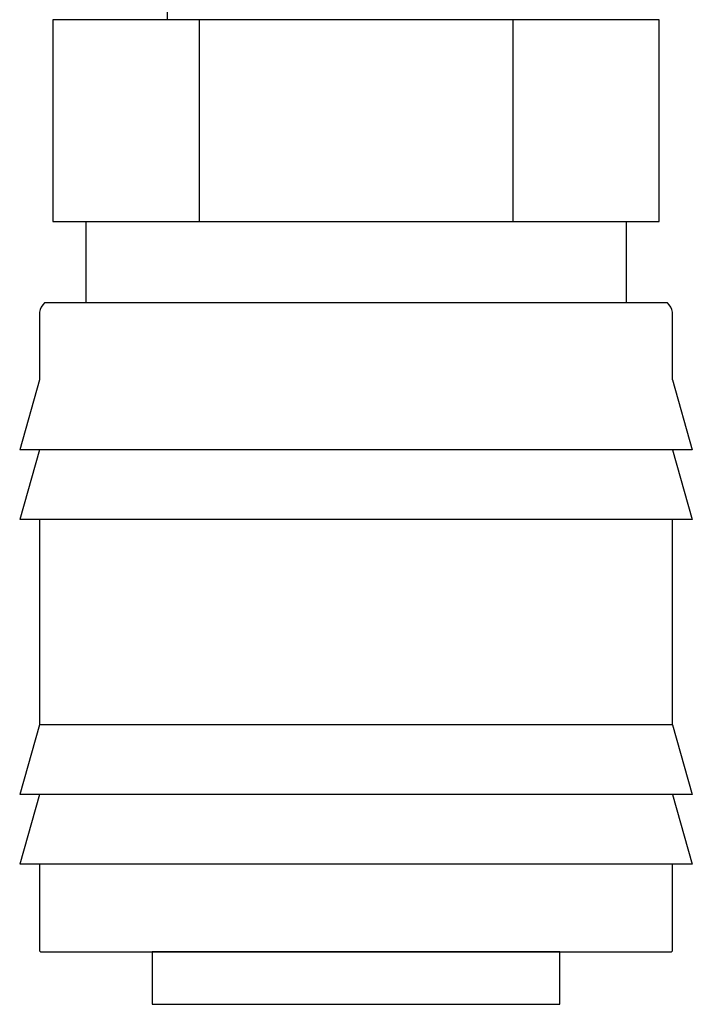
# Model space of a CAD drawing. Header units: millimetres. Extents: x 295996 to 512960, y -33037 to 76497.
# Tile 540 of 556: x 430175 to 430531, y -5927 to -5406. Entities that reach past the tile are written whole.
import ezdxf

# ---------------------------------------------------------------- set-up
doc = ezdxf.new("R2010")
doc.units = ezdxf.units.MM
doc.header["$LTSCALE"] = 0.25
doc.layers.add('VZDUCH ARMATURY', color=7, linetype='Continuous')

msp = doc.modelspace()

# ---------------------------------------------------------------- linework, layer by layer
at = {"layer": 'VZDUCH ARMATURY'}
for p, q in [((430253.51398, -5406.06306), (430253.51398, -5299.16598)), ((430270.27259, -5406.06306), (430270.27259, -5512.96013)), ((430436.20472, -5406.06306), (430436.20472, -5512.96013)), ((430210.30768, -5512.96013), (430210.30768, -5556.01815)), ((430496.16963, -5512.96013), (430496.16963, -5556.01815)), ((430518.0966, -5556.01815), (430188.38071, -5556.01815)), ((430185.73206, -5560.84201), (430185.73206, -5596.79326)), ((430520.74525, -5596.79326), (430520.74525, -5560.84201)), ((430185.73206, -5596.79326), (430175.24663, -5633.69554)), ((430520.74525, -5596.79326), (430531.23068, -5633.69554)), ((430531.23068, -5633.69554), (430175.24663, -5633.69554)), ((430185.73206, -5633.69554), (430175.24663, -5670.59781)), ((430520.74525, -5633.69554), (430185.73206, -5633.69554)), ((430520.74525, -5633.69554), (430531.23068, -5670.59781)), ((430531.23068, -5670.59781), (430175.24663, -5670.59781)), ((430185.73206, -5670.59781), (430185.73206, -5779.36135)), ((430520.74525, -5779.36135), (430520.74525, -5670.59781)), ((430185.73206, -5779.36135), (430175.24663, -5816.26362)), ((430520.74525, -5779.36135), (430185.73206, -5779.36135)), ((430520.74525, -5779.36135), (430531.23068, -5816.26362)), ((430531.23068, -5816.26362), (430175.24663, -5816.26362)), ((430185.73206, -5816.26362), (430175.24663, -5853.1659)), ((430520.74525, -5816.26362), (430185.73206, -5816.26362)), ((430520.74525, -5816.26362), (430531.23068, -5853.1659)), ((430531.23068, -5853.1659), (430175.24663, -5853.1659)), ((430185.73206, -5853.1659), (430185.73206, -5898.97997)), ((430520.74525, -5898.97997), (430520.74525, -5853.1659)), ((430185.73206, -5898.97997), (430186.22013, -5899.54846)), ((430186.22013, -5899.54846), (430520.25718, -5899.54846)), ((430520.74525, -5898.97997), (430520.25718, -5899.54846))]:
    msp.add_line(p, q, dxfattribs=at)
for points in [[(430513.69807, -5406.06306), (430192.77924, -5406.06306), (430192.77924, -5512.96013), (430513.69807, -5512.96013)], [(430461.10746, -5899.54846), (430245.36985, -5899.54846), (430245.36985, -5927.27775), (430461.10746, -5927.27775)]]:
    msp.add_lwpolyline(points, close=True, dxfattribs=at)
for centre, start, end in [((430194.17744, -5562.34007), 132.518512, 169.9413761), ((430512.29987, -5562.34007), 10.0586239, 47.481488)]:
    msp.add_arc(centre, 8.57721, start, end, dxfattribs=at)

doc.saveas('drawing.dxf')
